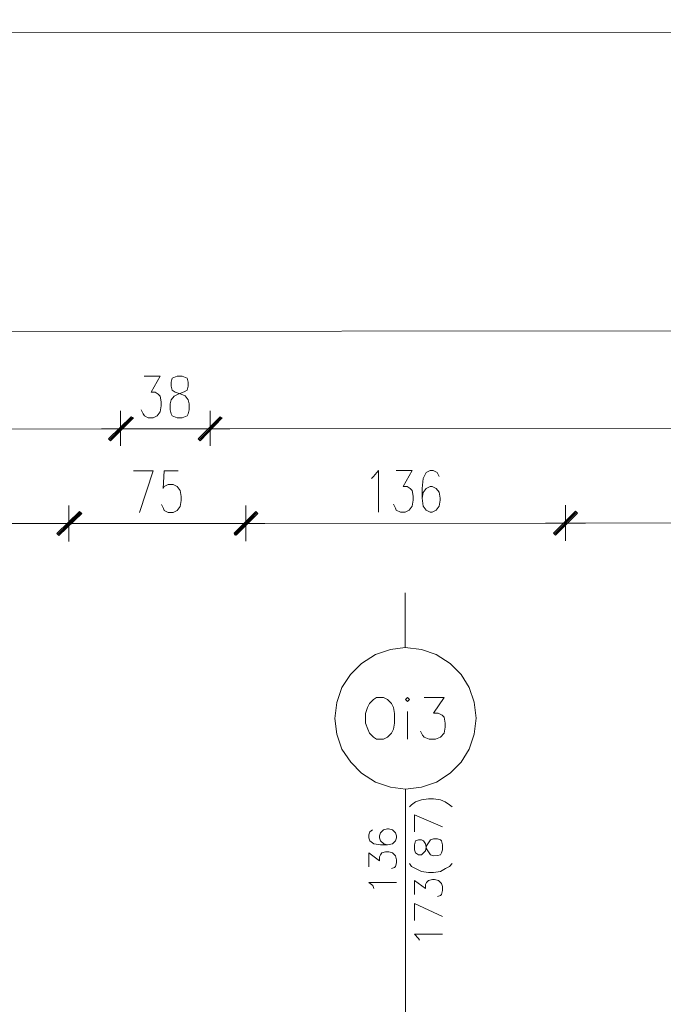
# Model space of a CAD drawing. Header units: inches. Extents: x -5850 to 5646, y 8947 to 13007.
# Tile 329 of 548: x -4261 to -3988, y 12589 to 13007. Entities that reach past the tile are written whole.
import ezdxf

# ---------------------------------------------------------------- set-up
doc = ezdxf.new("R2010")
doc.units = ezdxf.units.IN
doc.header["$MEASUREMENT"] = 0
for name, color, linetype in [('at_Entity', 7, 'Continuous'), ('at_Rect', 7, 'Continuous'), ('at_Solid', 7, 'Continuous')]:
    doc.layers.add(name, color=color, linetype=linetype)

msp = doc.modelspace()

# ---------------------------------------------------------------- hatches: boundary and pattern name
at = {"layer": 'at_Solid', "lineweight": 20}
for points in [[(-4213.36, 12838.13), (-4222.22, 12827.99), (-4223.06, 12828.84)], [(-4223.06, 12828.84), (-4222.22, 12827.99), (-4213.36, 12838.13)], [(-4212.92, 12837.71), (-4213.36, 12838.13), (-4222.22, 12827.99)], [(-4222.22, 12827.99), (-4213.36, 12838.13), (-4212.47, 12837.71)], [(-4175.72, 12838.17), (-4184.19, 12828.02), (-4185.03, 12828.87)], [(-4185.03, 12828.87), (-4184.19, 12828.02), (-4175.72, 12838.17)], [(-4174.89, 12837.74), (-4175.72, 12838.17), (-4184.19, 12828.02)], [(-4184.19, 12828.02), (-4175.72, 12838.17), (-4174.89, 12837.74)], [(-4235.3, 12797.99), (-4244.16, 12787.84), (-4244.99, 12788.69)], [(-4244.99, 12788.69), (-4244.16, 12787.84), (-4235.3, 12797.99)], [(-4234.85, 12797.15), (-4235.3, 12797.99), (-4244.16, 12787.84)], [(-4244.16, 12787.84), (-4235.3, 12797.99), (-4234.41, 12797.15)], [(-4160.52, 12798.05), (-4169.38, 12787.91), (-4169.77, 12788.76)], [(-4169.77, 12788.76), (-4168.93, 12787.91), (-4160.52, 12798.05)], [(-4159.68, 12797.21), (-4160.52, 12798.05), (-4169.38, 12787.91)], [(-4168.93, 12787.91), (-4160.52, 12798.05), (-4159.68, 12797.21)], [(-4024.9, 12798.17), (-4033.37, 12788.03), (-4034.21, 12788.88)], [(-4034.21, 12788.88), (-4033.37, 12788.03), (-4024.9, 12798.17)], [(-4024.06, 12797.33), (-4024.9, 12798.17), (-4033.37, 12788.03)], [(-4033.37, 12788.03), (-4024.9, 12798.17), (-4024.06, 12797.33)]]:
    msp.add_hatch(color=7, dxfattribs=at).paths.add_polyline_path(points)

# ---------------------------------------------------------------- linework, layer by layer
at = {"layer": 'at_Entity', "color": 7, "lineweight": 20}
for p, q in [((-5346.69, 12873.45), (-628.47, 12877.66)), ((-4207.86, 12855.46), (-4201.11, 12855.47)), ((-4201.11, 12855.47), (-4204.9, 12848.7)), ((-4193.92, 12855.47), (-4196.04, 12854.62)), ((-4191.8, 12855.47), (-4193.92, 12855.47)), ((-4189.68, 12854.63), (-4191.8, 12855.47)), ((-4196.04, 12854.62), (-4196.48, 12852.93)), ((-4196.48, 12852.93), (-4196.48, 12851.24)), ((-4189.29, 12852.94), (-4189.68, 12854.63)), ((-4189.29, 12851.25), (-4189.29, 12852.94)), ((-4204.9, 12848.7), (-4203.22, 12848.71)), ((-4203.22, 12848.71), (-4201.94, 12847.86)), ((-4201.94, 12847.86), (-4201.1, 12847.02)), ((-4196.48, 12851.24), (-4196.03, 12849.56)), ((-4196.03, 12849.56), (-4194.75, 12848.71)), ((-4195.19, 12847.02), (-4193.52, 12847.87)), ((-4194.75, 12848.71), (-4192.24, 12847.87)), ((-4193.52, 12847.87), (-4190.96, 12848.72)), ((-4192.24, 12847.87), (-4190.56, 12847.03)), ((-4190.96, 12848.72), (-4189.67, 12849.56)), ((-4189.67, 12849.56), (-4189.29, 12851.25)), ((-4201.1, 12847.02), (-4200.66, 12844.49)), ((-4200.66, 12844.49), (-4200.65, 12842.79)), ((-4196.86, 12843.64), (-4196.47, 12845.33)), ((-4196.86, 12841.1), (-4196.86, 12843.64)), ((-4196.47, 12845.33), (-4195.19, 12847.02)), ((-4190.56, 12847.03), (-4189.28, 12845.34)), ((-4189.28, 12845.34), (-4188.83, 12843.65)), ((-4188.83, 12843.65), (-4188.83, 12841.11)), ((-4217.99, 12840.67), (-4217.98, 12825.88)), ((-4217.98, 12825.88), (-4217.99, 12840.67)), ((-4208.29, 12839.41), (-4209.13, 12841.09)), ((-4207.84, 12838.56), (-4208.29, 12839.41)), ((-4201.1, 12840.26), (-4202.38, 12838.57)), ((-4200.65, 12842.79), (-4201.1, 12840.26)), ((-4196.47, 12839.42), (-4196.86, 12841.1)), ((-4196.02, 12838.57), (-4196.47, 12839.42)), ((-4189.27, 12839.43), (-4189.66, 12838.58)), ((-4188.83, 12841.11), (-4189.27, 12839.43)), ((-4179.96, 12840.7), (-4179.95, 12825.91)), ((-4179.95, 12825.91), (-4179.96, 12840.7)), ((-4223.06, 12828.84), (-4213.36, 12838.13)), ((-4213.36, 12838.13), (-4223.06, 12828.84)), ((-4222.61, 12828.41), (-4213.36, 12837.71)), ((-4212.92, 12837.71), (-4222.61, 12828.41)), ((-4213.36, 12838.13), (-4222.22, 12827.99)), ((-4213.36, 12838.13), (-4222.22, 12827.99)), ((-4222.22, 12827.99), (-4213.36, 12838.13)), ((-4222.22, 12827.99), (-4213.36, 12838.13)), ((-4222.22, 12827.99), (-4212.92, 12837.71)), ((-4212.47, 12837.71), (-4222.22, 12827.99)), ((-4212.92, 12837.71), (-4213.36, 12838.13)), ((-4213.36, 12838.13), (-4212.47, 12837.71)), ((-4206.17, 12837.72), (-4207.84, 12838.56)), ((-4204.05, 12837.72), (-4206.17, 12837.72)), ((-4202.38, 12838.57), (-4204.05, 12837.72)), ((-4193.9, 12837.73), (-4196.02, 12838.57)), ((-4191.78, 12837.73), (-4193.9, 12837.73)), ((-4189.66, 12838.58), (-4191.78, 12837.73)), ((-4185.03, 12828.87), (-4175.72, 12838.17)), ((-4175.72, 12838.17), (-4185.03, 12828.87)), ((-4184.64, 12828.45), (-4175.33, 12837.74)), ((-4175.33, 12837.74), (-4184.64, 12828.45)), ((-4175.72, 12838.17), (-4184.19, 12828.02)), ((-4175.72, 12838.17), (-4184.19, 12828.02)), ((-4184.19, 12828.02), (-4175.72, 12838.17)), ((-4184.19, 12828.02), (-4175.72, 12838.17)), ((-4184.19, 12828.02), (-4174.89, 12837.74)), ((-4174.89, 12837.74), (-4184.19, 12828.02)), ((-4174.89, 12837.74), (-4175.72, 12838.17)), ((-4175.72, 12838.17), (-4174.89, 12837.74)), ((-4499.71, 12832.81), (-4223.45, 12833.06)), ((-4226.02, 12833.05), (-4209.51, 12833.07)), ((-4209.51, 12833.07), (-4226.02, 12833.05)), ((-4212.08, 12833.07), (-4185.48, 12833.09)), ((-4187.99, 12833.09), (-4171.54, 12833.1)), ((-4171.54, 12833.1), (-4187.99, 12833.09)), ((-4174.49, 12833.1), (-3732.23, 12833.49)), ((-4222.22, 12827.99), (-4223.06, 12828.84)), ((-4223.06, 12828.84), (-4222.22, 12827.99)), ((-4184.19, 12828.02), (-4185.03, 12828.87)), ((-4185.03, 12828.87), (-4184.19, 12828.02)), ((-4212.45, 12815.33), (-4204.03, 12815.34)), ((-4204.03, 12815.34), (-4209.93, 12797.59)), ((-4199.4, 12815.34), (-4199.79, 12807.73)), ((-4193.49, 12815.34), (-4199.4, 12815.34)), ((-4110.68, 12812.88), (-4108.56, 12815.42)), ((-4108.56, 12815.42), (-4108.55, 12797.68)), ((-4100.98, 12815.43), (-4094.23, 12815.43)), ((-4094.23, 12815.43), (-4098.02, 12808.67)), ((-4088.32, 12814.59), (-4089.54, 12812.06)), ((-4086.59, 12815.44), (-4088.32, 12814.59)), ((-4085.31, 12815.44), (-4086.59, 12815.44)), ((-4083.64, 12814.59), (-4085.31, 12815.44)), ((-4082.8, 12812.91), (-4083.64, 12814.59)), ((-4111.52, 12812.04), (-4110.68, 12812.88)), ((-4089.54, 12812.06), (-4089.99, 12807.83)), ((-4199.79, 12807.73), (-4199.4, 12808.58)), ((-4199.4, 12808.58), (-4197.67, 12809.42)), ((-4197.67, 12809.42), (-4195.61, 12809.43)), ((-4195.61, 12809.43), (-4193.88, 12808.59)), ((-4193.88, 12808.59), (-4192.59, 12806.9)), ((-4192.59, 12806.9), (-4192.2, 12804.36)), ((-4098.02, 12808.67), (-4096.29, 12808.67)), ((-4096.29, 12808.67), (-4095.06, 12807.83)), ((-4095.06, 12807.83), (-4094.22, 12806.98)), ((-4094.22, 12806.98), (-4093.78, 12804.45)), ((-4089.99, 12807.83), (-4089.98, 12803.61)), ((-4089.54, 12806.14), (-4089.98, 12803.61)), ((-4088.31, 12807.83), (-4089.54, 12806.14)), ((-4086.59, 12808.68), (-4088.31, 12807.83)), ((-4085.75, 12808.68), (-4086.59, 12808.68)), ((-4084.08, 12807.84), (-4085.75, 12808.68)), ((-4082.79, 12806.15), (-4084.08, 12807.84)), ((-4082.34, 12803.62), (-4082.79, 12806.15)), ((-4192.2, 12802.67), (-4192.59, 12800.14)), ((-4192.2, 12804.36), (-4192.2, 12802.67)), ((-4093.77, 12802.76), (-4094.22, 12800.23)), ((-4093.78, 12804.45), (-4093.77, 12802.76)), ((-4089.98, 12803.61), (-4089.53, 12800.23)), ((-4082.79, 12800.24), (-4082.34, 12802.77)), ((-4082.34, 12802.77), (-4082.34, 12803.62)), ((-4244.99, 12788.69), (-4235.3, 12797.99)), ((-4235.3, 12797.99), (-4244.99, 12788.69)), ((-4244.55, 12788.26), (-4235.3, 12797.56)), ((-4234.85, 12797.56), (-4244.55, 12788.26)), ((-4235.3, 12797.99), (-4244.16, 12787.84)), ((-4235.3, 12797.99), (-4244.16, 12787.84)), ((-4244.16, 12787.84), (-4235.3, 12797.99)), ((-4244.16, 12787.84), (-4235.3, 12797.99)), ((-4244.16, 12787.84), (-4234.85, 12797.15)), ((-4234.41, 12797.15), (-4244.16, 12787.84)), ((-4239.93, 12800.52), (-4239.92, 12785.31)), ((-4239.92, 12785.31), (-4239.93, 12800.52)), ((-4234.85, 12797.15), (-4235.3, 12797.99)), ((-4235.3, 12797.99), (-4234.41, 12797.15)), ((-4199.78, 12799.28), (-4200.62, 12800.97)), ((-4199.39, 12798.44), (-4199.78, 12799.28)), ((-4197.66, 12797.6), (-4199.39, 12798.44)), ((-4195.59, 12797.6), (-4197.66, 12797.6)), ((-4193.87, 12798.45), (-4195.59, 12797.6)), ((-4192.59, 12800.14), (-4193.87, 12798.45)), ((-4169.77, 12788.76), (-4160.52, 12798.05)), ((-4160.52, 12798.05), (-4169.77, 12788.76)), ((-4160.52, 12798.05), (-4169.38, 12787.91)), ((-4160.52, 12798.05), (-4169.38, 12787.91)), ((-4169.38, 12788.33), (-4160.07, 12797.63)), ((-4160.07, 12797.63), (-4169.38, 12788.33)), ((-4169.38, 12787.91), (-4159.68, 12797.21)), ((-4168.93, 12787.91), (-4160.52, 12798.05)), ((-4168.93, 12787.91), (-4160.52, 12798.05)), ((-4159.68, 12797.21), (-4168.93, 12787.91)), ((-4164.76, 12800.59), (-4164.75, 12785.38)), ((-4164.75, 12785.38), (-4164.76, 12800.59)), ((-4159.68, 12797.21), (-4160.52, 12798.05)), ((-4160.52, 12798.05), (-4159.68, 12797.21)), ((-4101.35, 12799.37), (-4102.19, 12801.06)), ((-4100.96, 12798.53), (-4101.35, 12799.37)), ((-4099.23, 12797.68), (-4100.96, 12798.53)), ((-4097.17, 12797.69), (-4099.23, 12797.68)), ((-4095.44, 12798.54), (-4097.17, 12797.69)), ((-4094.22, 12800.23), (-4095.44, 12798.54)), ((-4089.53, 12800.23), (-4088.31, 12798.54)), ((-4088.31, 12798.54), (-4086.58, 12797.7)), ((-4086.58, 12797.7), (-4085.74, 12797.7)), ((-4085.74, 12797.7), (-4084.07, 12798.55)), ((-4084.07, 12798.55), (-4082.79, 12800.24)), ((-4034.21, 12788.88), (-4024.9, 12798.17)), ((-4024.9, 12798.17), (-4034.21, 12788.88)), ((-4033.76, 12788.45), (-4024.51, 12797.75)), ((-4024.51, 12797.75), (-4033.76, 12788.45)), ((-4024.9, 12798.17), (-4033.37, 12788.03)), ((-4024.9, 12798.17), (-4033.37, 12788.03)), ((-4033.37, 12788.03), (-4024.9, 12798.17)), ((-4033.37, 12788.03), (-4024.9, 12798.17)), ((-4033.37, 12788.03), (-4024.06, 12797.33)), ((-4024.06, 12797.33), (-4033.37, 12788.03)), ((-4029.14, 12800.71), (-4029.13, 12785.5)), ((-4029.13, 12785.5), (-4029.14, 12800.71)), ((-4024.06, 12797.33), (-4024.9, 12798.17)), ((-4024.9, 12798.17), (-4024.06, 12797.33)), ((-4370.02, 12792.8), (-4245.39, 12792.91)), ((-4247.95, 12792.91), (-4231.45, 12792.92)), ((-4231.45, 12792.92), (-4247.95, 12792.91)), ((-4234.01, 12792.92), (-4170.66, 12792.98)), ((-4173.17, 12792.97), (-4156.72, 12792.99)), ((-4156.72, 12792.99), (-4173.17, 12792.97)), ((-4159.23, 12792.99), (-4034.66, 12793.1)), ((-4037.61, 12793.09), (-4020.71, 12793.11)), ((-4020.71, 12793.11), (-4037.61, 12793.09)), ((-4023.67, 12793.11), (-3888.89, 12793.23)), ((-4244.16, 12787.84), (-4244.99, 12788.69)), ((-4244.99, 12788.69), (-4244.16, 12787.84)), ((-4169.38, 12787.91), (-4169.77, 12788.76)), ((-4169.77, 12788.76), (-4168.93, 12787.91)), ((-4033.37, 12788.03), (-4034.21, 12788.88)), ((-4034.21, 12788.88), (-4033.37, 12788.03)), ((-4097.12, 12740.24), (-4097.14, 12763.48)), ((-4103.42, 12739.39), (-4109.78, 12737.28)), ((-4097.12, 12740.24), (-4103.42, 12739.39)), ((-4090.32, 12739.4), (-4097.12, 12740.24)), ((-4084.01, 12737.3), (-4090.32, 12739.4)), ((-4109.78, 12737.28), (-4115.68, 12733.47)), ((-4078.1, 12733.5), (-4084.01, 12737.3)), ((-4115.68, 12733.47), (-4120.31, 12728.81)), ((-4073.41, 12728.86), (-4078.1, 12733.5)), ((-4120.31, 12728.81), (-4124.09, 12723.32)), ((-4070.06, 12723.37), (-4073.41, 12728.86)), ((-4124.09, 12723.32), (-4126.21, 12716.99)), ((-4067.93, 12717.04), (-4070.06, 12723.37)), ((-4110.59, 12718.27), (-4112.27, 12716.57)), ((-4109.31, 12719.11), (-4110.59, 12718.27)), ((-4106.36, 12719.11), (-4109.31, 12719.11)), ((-4104.68, 12718.27), (-4106.36, 12719.11)), ((-4103.01, 12716.58), (-4104.68, 12718.27)), ((-4096.21, 12719.12), (-4097.1, 12718.28)), ((-4097.1, 12718.28), (-4096.21, 12717.44)), ((-4095.37, 12718.28), (-4096.21, 12719.12)), ((-4096.21, 12717.44), (-4095.37, 12718.28)), ((-4089.07, 12719.13), (-4080.59, 12719.13)), ((-4080.59, 12719.13), (-4085.22, 12712.38)), ((-4126.21, 12716.99), (-4127.04, 12710.23)), ((-4113.1, 12714.88), (-4113.99, 12712.35)), ((-4112.27, 12716.57), (-4113.1, 12714.88)), ((-4102.12, 12714.89), (-4103.01, 12716.58)), ((-4101.72, 12712.36), (-4102.12, 12714.89)), ((-4067.09, 12710.28), (-4067.93, 12717.04)), ((-4127.04, 12710.23), (-4126.2, 12703.47)), ((-4113.99, 12712.35), (-4113.99, 12708.13)), ((-4101.72, 12708.14), (-4101.72, 12712.36)), ((-4096.2, 12713.21), (-4096.19, 12701.38)), ((-4085.22, 12712.38), (-4083.15, 12712.38)), ((-4083.15, 12712.38), (-4081.42, 12711.53)), ((-4081.42, 12711.53), (-4080.59, 12710.69)), ((-4080.59, 12710.69), (-4080.19, 12708.16)), ((-4067.92, 12703.52), (-4067.09, 12710.28)), ((-4113.99, 12708.13), (-4113.09, 12705.59)), ((-4113.09, 12705.59), (-4112.25, 12703.9)), ((-4103, 12703.91), (-4102.11, 12705.6)), ((-4102.11, 12705.6), (-4101.72, 12708.14)), ((-4080.19, 12706.47), (-4080.58, 12703.93)), ((-4080.19, 12708.16), (-4080.19, 12706.47)), ((-4126.2, 12703.47), (-4124.07, 12697.14)), ((-4112.25, 12703.9), (-4110.58, 12702.22)), ((-4110.58, 12702.22), (-4109.3, 12701.37)), ((-4109.3, 12701.37), (-4106.34, 12701.37)), ((-4106.34, 12701.37), (-4104.67, 12702.22)), ((-4104.67, 12702.22), (-4103, 12703.91)), ((-4089.89, 12703.08), (-4090.73, 12704.77)), ((-4089.06, 12702.24), (-4089.89, 12703.08)), ((-4086.94, 12701.39), (-4089.06, 12702.24)), ((-4084.37, 12701.39), (-4086.94, 12701.39)), ((-4082.25, 12702.24), (-4084.37, 12701.39)), ((-4080.58, 12703.93), (-4082.25, 12702.24)), ((-4070.04, 12697.18), (-4067.92, 12703.52)), ((-4124.07, 12697.14), (-4120.27, 12691.65)), ((-4073.38, 12691.69), (-4070.04, 12697.18)), ((-4120.27, 12691.65), (-4115.64, 12687.01)), ((-4078.06, 12687.04), (-4073.38, 12691.69)), ((-4115.64, 12687.01), (-4109.73, 12683.21)), ((-4083.96, 12683.23), (-4078.06, 12687.04)), ((-4109.73, 12683.21), (-4103.37, 12681.1)), ((-4103.37, 12681.1), (-4097.07, 12680.26)), ((-4097.07, 12680.26), (-4090.26, 12681.11)), ((-4096.93, 12529.04), (-4097.07, 12680.26)), ((-4090.26, 12681.11), (-4083.96, 12683.23)), ((-4090.26, 12675.62), (-4087.3, 12676.05)), ((-4087.3, 12676.05), (-4085.18, 12676.05)), ((-4085.18, 12676.05), (-4082.23, 12675.63)), ((-4095.33, 12672.66), (-4094.49, 12673.51)), ((-4094.49, 12673.51), (-4092.82, 12674.77)), ((-4092.82, 12674.77), (-4090.26, 12675.62)), ((-4082.23, 12675.63), (-4080.16, 12674.79)), ((-4080.16, 12674.79), (-4078.43, 12673.52)), ((-4078.43, 12673.52), (-4077.21, 12672.68)), ((-4093.2, 12662.1), (-4093.21, 12669.28)), ((-4093.21, 12669.28), (-4081.38, 12664.22)), ((-4104.63, 12663.36), (-4106.31, 12662.94)), ((-4104.19, 12663.36), (-4104.63, 12663.36)), ((-4102.52, 12662.94), (-4104.19, 12663.36)), ((-4112.22, 12662.09), (-4112.66, 12660.82)), ((-4112.66, 12660.82), (-4112.66, 12659.55)), ((-4112.66, 12659.55), (-4112.21, 12658.28)), ((-4110.99, 12662.93), (-4112.22, 12662.09)), ((-4107.59, 12661.67), (-4108.03, 12660.4)), ((-4108.03, 12660.4), (-4108.03, 12659.55)), ((-4108.03, 12659.55), (-4107.59, 12658.29)), ((-4106.31, 12662.94), (-4107.59, 12661.67)), ((-4101.23, 12661.67), (-4102.52, 12662.94)), ((-4100.84, 12660.4), (-4101.23, 12661.67)), ((-4101.23, 12658.29), (-4100.84, 12659.56)), ((-4100.84, 12659.56), (-4100.84, 12660.4)), ((-4086.45, 12658.73), (-4085.17, 12659.15)), ((-4085.17, 12659.15), (-4083.5, 12659.15)), ((-4083.5, 12659.15), (-4082.21, 12658.74)), ((-4112.21, 12658.28), (-4110.54, 12657.02)), ((-4110.54, 12657.02), (-4107.58, 12656.6)), ((-4107.59, 12658.29), (-4106.3, 12657.02)), ((-4107.58, 12656.6), (-4104.63, 12656.6)), ((-4106.3, 12657.02), (-4104.63, 12656.6)), ((-4104.63, 12656.6), (-4102.51, 12657.03)), ((-4102.51, 12657.03), (-4101.23, 12658.29)), ((-4092.81, 12658.3), (-4093.2, 12656.61)), ((-4093.2, 12656.61), (-4093.2, 12654.5)), ((-4091.53, 12658.73), (-4092.81, 12658.3)), ((-4090.24, 12658.73), (-4091.53, 12658.73)), ((-4089.41, 12658.31), (-4090.24, 12658.73)), ((-4088.57, 12657.04), (-4089.41, 12658.31)), ((-4088.18, 12654.93), (-4088.57, 12657.04)), ((-4088.57, 12654.08), (-4088.18, 12656.19)), ((-4088.18, 12656.19), (-4087.29, 12657.46)), ((-4087.28, 12653.66), (-4088.18, 12654.93)), ((-4087.29, 12657.46), (-4086.45, 12658.73)), ((-4082.21, 12658.74), (-4081.82, 12658.31)), ((-4081.82, 12658.31), (-4081.38, 12656.62)), ((-4081.38, 12656.62), (-4081.37, 12654.51)), ((-4112.65, 12647.3), (-4112.66, 12653.22)), ((-4112.66, 12653.22), (-4108.02, 12649.84)), ((-4108.03, 12651.53), (-4107.58, 12652.37)), ((-4108.02, 12649.84), (-4108.03, 12651.53)), ((-4107.58, 12652.37), (-4107.14, 12653.22)), ((-4107.14, 12653.22), (-4105.46, 12653.65)), ((-4105.46, 12653.65), (-4104.18, 12653.65)), ((-4104.18, 12653.65), (-4102.51, 12653.22)), ((-4102.51, 12653.22), (-4101.22, 12651.96)), ((-4101.22, 12651.96), (-4100.83, 12650.26)), ((-4093.2, 12654.5), (-4092.8, 12653.23)), ((-4092.8, 12653.23), (-4091.52, 12652.39)), ((-4091.52, 12652.39), (-4090.24, 12652.39)), ((-4090.24, 12652.39), (-4089.4, 12653.24)), ((-4089.4, 12653.24), (-4088.57, 12654.08)), ((-4086.45, 12652.39), (-4087.28, 12653.66)), ((-4085.16, 12651.97), (-4086.45, 12652.39)), ((-4083.49, 12651.98), (-4085.16, 12651.97)), ((-4082.21, 12652.39), (-4083.49, 12651.98)), ((-4081.82, 12653.24), (-4082.21, 12652.39)), ((-4081.37, 12654.51), (-4081.82, 12653.24)), ((-4101.66, 12646.89), (-4102.95, 12646.47)), ((-4101.22, 12647.31), (-4101.66, 12646.89)), ((-4100.83, 12649), (-4101.22, 12647.31)), ((-4100.83, 12650.26), (-4100.83, 12649)), ((-4095.31, 12648.59), (-4094.47, 12647.31)), ((-4094.47, 12647.31), (-4092.8, 12646.47)), ((-4080.14, 12646.49), (-4078.41, 12647.33)), ((-4078.41, 12647.33), (-4077.19, 12648.6)), ((-4092.8, 12646.47), (-4090.23, 12645.21)), ((-4090.23, 12645.21), (-4087.28, 12644.79)), ((-4087.28, 12644.79), (-4085.16, 12644.79)), ((-4085.16, 12644.79), (-4082.2, 12645.21)), ((-4082.2, 12645.21), (-4080.14, 12646.49)), ((-4112.64, 12640.54), (-4100.82, 12640.55)), ((-4110.97, 12639.28), (-4112.64, 12640.54)), ((-4110.52, 12638.01), (-4110.97, 12639.28)), ((-4093.18, 12635.49), (-4093.18, 12641.41)), ((-4093.18, 12641.41), (-4088.55, 12638.03)), ((-4088.55, 12639.72), (-4088.16, 12640.56)), ((-4088.55, 12638.03), (-4088.55, 12639.72)), ((-4088.16, 12640.56), (-4087.27, 12641.41)), ((-4087.27, 12641.41), (-4085.6, 12641.84)), ((-4085.6, 12641.84), (-4084.76, 12641.84)), ((-4084.76, 12641.84), (-4083.09, 12641.41)), ((-4083.09, 12641.41), (-4081.81, 12640.14)), ((-4081.81, 12640.14), (-4081.36, 12638.88)), ((-4081.36, 12638.88), (-4081.36, 12637.19)), ((-4082.19, 12635.08), (-4083.47, 12634.66)), ((-4081.8, 12635.5), (-4082.19, 12635.08)), ((-4081.36, 12637.19), (-4081.8, 12635.5)), ((-4093.17, 12624.51), (-4093.17, 12631.69)), ((-4093.17, 12631.69), (-4081.35, 12626.21)), ((-4093.16, 12618.6), (-4081.34, 12618.61)), ((-4091.49, 12616.9), (-4093.16, 12618.6)), ((-4091.1, 12616.06), (-4091.49, 12616.9))]:
    msp.add_line(p, q, dxfattribs=at)
at = {"layer": 'at_Rect', "color": 7, "lineweight": 20}
msp.add_line((-5850.26, 12999.72), (1965.37, 13006.7), dxfattribs=at)

doc.saveas('drawing.dxf')
